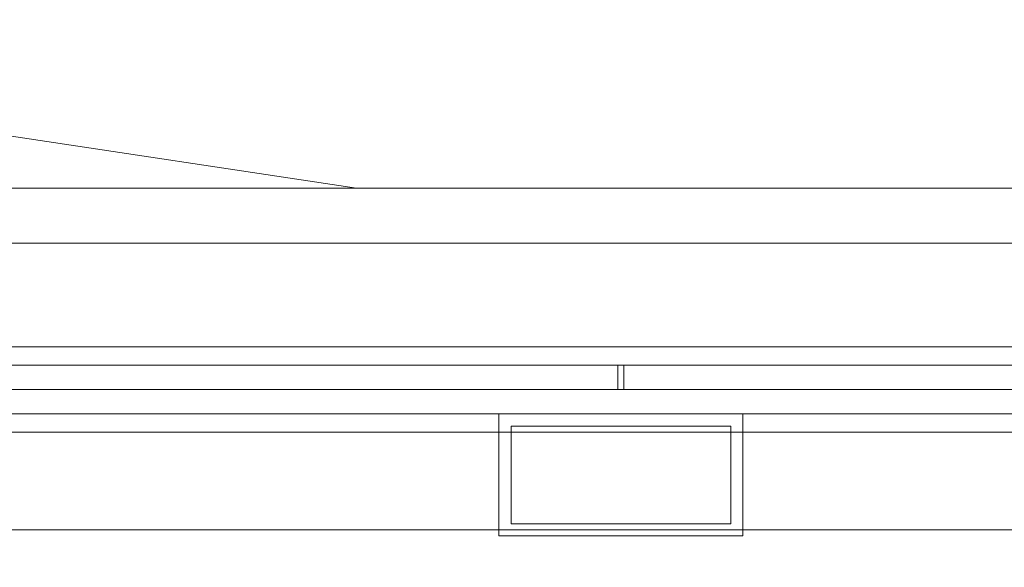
# Model space of a CAD drawing. Header units: millimetres. Extents: x -4738 to 65662, y -68080 to 6847.
# Tile 906 of 1056: x 25402 to 25563, y 1258 to 1348. Entities that reach past the tile are written whole.
import ezdxf

# ---------------------------------------------------------------- set-up
doc = ezdxf.new("R2010")
doc.units = ezdxf.units.MM
for name, color, linetype, lineweight in [('COTAS_P', 1, 'Continuous', 0), ('lateral_briquetadora', 7, 'Continuous', 0), ('lateral_C05', 7, 'Continuous', 0)]:
    doc.layers.add(name, color=color, linetype=linetype, lineweight=lineweight)
doc.dimstyles.new('R19_100', dxfattribs={"dimtxt": 250, "dimasz": 150, "dimexe": 150, "dimexo": 80, "dimgap": 100, "dimtad": 1, "dimtih": 1, "dimtoh": 1, "dimdsep": 46, "dimcen": 0.09, "dimadec": 0, "dimazin": 0, "dimtfac": 1, "dimtdec": 4, "dimtofl": 0, "dimtmove": 0, "dimatfit": 3, "dimfxl": 1, "dimtolj": 1, "dimtzin": 0, "dimarcsym": 0})

# ---------------------------------------------------------------- blocks, each defined once
blk = doc.blocks.new('DIM_R31_7')
at = {"layer": 'COTAS_P'}
for p, q in [((24250.07, 2141), (24400.07, 2186)), ((26750.07, 2141), (26600.07, 2186)), ((24250.07, 1241), (24250.07, 2141)), ((24250.07, 2141), (26750.07, 2141)), ((24250.07, 2141), (24400.07, 2096)), ((26750.07, 2141), (26600.07, 2096)), ((26750.07, 1241), (26750.07, 2141))]:
    blk.add_line(p, q, dxfattribs=at)
blk.add_text('2500 P', height=250, dxfattribs=at).set_placement((25500.07, 2241))

msp = doc.modelspace()

# ---------------------------------------------------------------- linework, layer by layer
at = {"layer": 'lateral_briquetadora'}
for p, q in [((24230.067, 1504), (25456.734, 1320)), ((23750.067, 1320), (25950.067, 1320)), ((23870.067, 1320), (25830.067, 1320)), ((23954.067, 1320), (25456.734, 1320)), ((25746.067, 1320), (24243.401, 1320)), ((25456.734, 1320), (25746.067, 1320)), ((23750.067, 1264), (25950.067, 1264)), ((24150.067, 1264), (25950.067, 1264))]:
    msp.add_line(p, q, dxfattribs=at)
at = {"layer": 'lateral_C05'}
for p, q in [((24310.067, 1311), (26690.067, 1311)), ((24250.067, 1294), (26750.067, 1294)), ((24310.067, 1294), (26690.067, 1294)), ((25466.821, 1294), (25466.831, 1294)), ((25466.831, 1294), (25466.848, 1294)), ((25466.848, 1294), (25466.872, 1294)), ((25466.872, 1294), (25466.903, 1294)), ((25466.903, 1294), (25466.94, 1294)), ((25466.94, 1294), (25466.983, 1294)), ((25466.983, 1294), (25467.033, 1294)), ((25467.033, 1294), (25467.09, 1294)), ((25467.09, 1294), (25467.152, 1294)), ((25467.152, 1294), (25467.221, 1294)), ((25467.221, 1294), (25467.295, 1294)), ((25467.295, 1294), (25467.375, 1294)), ((25467.375, 1294), (25467.461, 1294)), ((25467.461, 1294), (25467.552, 1294)), ((25467.552, 1294), (25467.647, 1294)), ((25467.647, 1294), (25467.748, 1294)), ((25467.748, 1294), (25467.853, 1294)), ((25467.853, 1294), (25467.962, 1294)), ((25467.962, 1294), (25468.075, 1294)), ((25468.075, 1294), (25468.192, 1294)), ((25468.192, 1294), (25468.313, 1294)), ((25468.313, 1294), (25468.436, 1294)), ((25468.436, 1294), (25468.563, 1294)), ((25468.563, 1294), (25468.692, 1294)), ((25468.692, 1294), (25468.823, 1294)), ((25468.823, 1294), (25468.956, 1294)), ((25468.956, 1294), (25469.09, 1294)), ((25469.09, 1294), (25469.226, 1294)), ((25469.226, 1294), (25469.362, 1294)), ((25469.362, 1294), (25469.499, 1294)), ((25469.499, 1294), (25469.636, 1294)), ((25469.636, 1294), (25469.773, 1294)), ((25469.773, 1294), (25469.909, 1294)), ((25469.909, 1294), (25470.045, 1294)), ((25470.045, 1294), (25470.179, 1294)), ((25470.179, 1294), (25470.312, 1294)), ((25470.312, 1294), (25470.443, 1294)), ((25470.443, 1294), (25470.572, 1294)), ((25470.572, 1294), (25470.699, 1294)), ((25470.699, 1294), (25470.822, 1294)), ((25470.822, 1294), (25470.942, 1294)), ((25470.942, 1294), (25471.059, 1294)), ((25471.059, 1294), (25471.173, 1294)), ((25471.173, 1294), (25471.282, 1294)), ((25471.282, 1294), (25471.387, 1294)), ((25471.387, 1294), (25471.488, 1294)), ((25471.488, 1294), (25471.583, 1294)), ((25471.583, 1294), (25471.674, 1294)), ((25471.674, 1294), (25471.76, 1294)), ((25471.76, 1294), (25471.84, 1294)), ((25471.84, 1294), (25471.914, 1294)), ((25471.914, 1294), (25471.983, 1294)), ((25471.983, 1294), (25472.045, 1294)), ((25472.045, 1294), (25472.102, 1294)), ((25472.102, 1294), (25472.152, 1294)), ((25472.152, 1294), (25472.195, 1294)), ((25472.195, 1294), (25472.232, 1294)), ((25472.232, 1294), (25472.263, 1294)), ((25472.263, 1294), (25472.287, 1294)), ((25472.287, 1294), (25472.304, 1294)), ((25472.304, 1294), (25472.314, 1294)), ((25527.821, 1294), (25527.831, 1294)), ((25527.831, 1294), (25527.848, 1294)), ((25527.848, 1294), (25527.872, 1294)), ((25527.872, 1294), (25527.903, 1294)), ((25527.903, 1294), (25527.94, 1294)), ((25527.94, 1294), (25527.983, 1294)), ((25527.983, 1294), (25528.033, 1294)), ((25528.033, 1294), (25528.09, 1294)), ((25528.09, 1294), (25528.152, 1294)), ((25528.152, 1294), (25528.221, 1294)), ((25528.221, 1294), (25528.295, 1294)), ((25528.295, 1294), (25528.375, 1294)), ((25528.375, 1294), (25528.461, 1294)), ((25528.461, 1294), (25528.552, 1294)), ((25528.552, 1294), (25528.647, 1294)), ((25528.647, 1294), (25528.748, 1294)), ((25528.748, 1294), (25528.853, 1294)), ((25528.853, 1294), (25528.962, 1294)), ((25528.962, 1294), (25529.075, 1294)), ((25529.075, 1294), (25529.192, 1294)), ((25529.192, 1294), (25529.313, 1294)), ((25529.313, 1294), (25529.436, 1294)), ((25529.436, 1294), (25529.563, 1294)), ((25529.563, 1294), (25529.692, 1294)), ((25529.692, 1294), (25529.823, 1294)), ((25529.823, 1294), (25529.956, 1294)), ((25529.956, 1294), (25530.09, 1294)), ((25530.09, 1294), (25530.226, 1294)), ((25530.226, 1294), (25530.362, 1294)), ((25530.362, 1294), (25530.499, 1294)), ((25530.499, 1294), (25530.636, 1294)), ((25530.636, 1294), (25530.773, 1294)), ((25530.773, 1294), (25530.909, 1294)), ((25530.909, 1294), (25531.045, 1294)), ((25531.045, 1294), (25531.179, 1294)), ((25531.179, 1294), (25531.312, 1294)), ((25531.312, 1294), (25531.443, 1294)), ((25531.443, 1294), (25531.572, 1294)), ((25531.572, 1294), (25531.699, 1294)), ((25531.699, 1294), (25531.822, 1294)), ((25531.822, 1294), (25531.942, 1294)), ((25531.942, 1294), (25532.059, 1294)), ((25532.059, 1294), (25532.173, 1294)), ((25532.173, 1294), (25532.282, 1294)), ((25532.282, 1294), (25532.387, 1294)), ((25532.387, 1294), (25532.488, 1294)), ((25532.488, 1294), (25532.583, 1294)), ((25532.583, 1294), (25532.674, 1294)), ((25532.674, 1294), (25532.76, 1294)), ((25532.76, 1294), (25532.84, 1294)), ((25532.84, 1294), (25532.914, 1294)), ((25532.914, 1294), (25532.983, 1294)), ((25532.983, 1294), (25533.045, 1294)), ((25533.045, 1294), (25533.102, 1294)), ((25533.102, 1294), (25533.152, 1294)), ((25533.152, 1294), (25533.195, 1294)), ((25533.195, 1294), (25533.232, 1294)), ((25533.232, 1294), (25533.263, 1294)), ((25533.263, 1294), (25533.287, 1294)), ((25533.287, 1294), (25533.304, 1294)), ((25533.304, 1294), (25533.314, 1294)), ((24250.067, 1291), (26750.067, 1291)), ((24310.067, 1291), (26690.067, 1291)), ((24900.317, 1291), (25499.567, 1291)), ((25462.576, 1291), (25462.591, 1291)), ((25462.591, 1291), (25462.613, 1291)), ((25462.613, 1291), (25462.643, 1291)), ((25462.643, 1291), (25462.68, 1291)), ((25462.68, 1291), (25462.724, 1291)), ((25462.724, 1291), (25462.775, 1291)), ((25462.775, 1291), (25462.833, 1291)), ((25462.833, 1291), (25462.898, 1291)), ((25462.898, 1291), (25462.969, 1291)), ((25462.969, 1291), (25463.047, 1291)), ((25463.047, 1291), (25463.132, 1291)), ((25463.132, 1291), (25463.222, 1291)), ((25463.222, 1291), (25463.318, 1291)), ((25463.318, 1291), (25463.42, 1291)), ((25463.42, 1291), (25463.527, 1291)), ((25463.527, 1291), (25463.639, 1291)), ((25463.639, 1291), (25463.756, 1291)), ((25463.756, 1291), (25463.878, 1291)), ((25463.878, 1291), (25464.003, 1291)), ((25464.003, 1291), (25464.133, 1291)), ((25464.133, 1291), (25464.266, 1291)), ((25464.266, 1291), (25464.402, 1291)), ((25464.402, 1291), (25464.541, 1291)), ((25464.448, 1291), (25464.461, 1291)), ((25464.471, 1291), (25464.454, 1291)), ((25464.461, 1291), (25464.481, 1291)), ((25464.495, 1291), (25464.471, 1291)), ((25464.481, 1291), (25464.509, 1291)), ((25464.527, 1291), (25464.495, 1291)), ((25464.509, 1291), (25464.544, 1291)), ((25464.566, 1291), (25464.527, 1291)), ((25464.541, 1291), (25464.683, 1291)), ((25464.544, 1291), (25464.586, 1291)), ((25464.612, 1291), (25464.566, 1291)), ((25464.586, 1291), (25464.635, 1291)), ((25464.665, 1291), (25464.612, 1291)), ((25464.635, 1291), (25464.692, 1291)), ((25464.725, 1291), (25464.665, 1291)), ((25464.683, 1291), (25464.827, 1291)), ((25464.692, 1291), (25464.755, 1291)), ((25464.792, 1291), (25464.725, 1291)), ((25464.755, 1291), (25464.825, 1291)), ((25464.865, 1291), (25464.792, 1291)), ((25464.901, 1291), (25464.825, 1291)), ((25464.827, 1291), (25464.973, 1291)), ((25464.945, 1291), (25464.865, 1291)), ((25469.151, 1291), (25464.901, 1291)), ((25465.03, 1291), (25464.945, 1291)), ((25464.973, 1291), (25465.12, 1291)), ((25465.122, 1291), (25465.03, 1291)), ((25465.12, 1291), (25465.269, 1291)), ((25465.22, 1291), (25465.122, 1291)), ((25465.323, 1291), (25465.22, 1291)), ((25465.269, 1291), (25465.418, 1291)), ((25465.432, 1291), (25465.323, 1291)), ((25465.567, 1291), (25465.418, 1291)), ((25465.545, 1291), (25465.432, 1291)), ((25465.663, 1291), (25465.545, 1291)), ((25473.567, 1291), (25465.567, 1291)), ((25465.786, 1291), (25465.663, 1291)), ((25465.913, 1291), (25465.786, 1291)), ((25466.043, 1291), (25465.913, 1291)), ((25466.177, 1291), (25466.043, 1291)), ((25466.314, 1291), (25466.177, 1291)), ((25466.454, 1291), (25466.314, 1291)), ((25466.597, 1291), (25466.454, 1291)), ((25466.741, 1291), (25466.597, 1291)), ((25466.888, 1291), (25466.741, 1291)), ((25466.821, 1291), (25466.831, 1291)), ((25466.831, 1291), (25466.848, 1291)), ((25466.848, 1291), (25466.872, 1291)), ((25466.872, 1291), (25466.903, 1291)), ((25467.035, 1291), (25466.888, 1291)), ((25466.903, 1291), (25466.94, 1291)), ((25466.94, 1291), (25466.983, 1291)), ((25466.983, 1291), (25467.033, 1291)), ((25467.033, 1291), (25467.09, 1291)), ((25467.184, 1291), (25467.035, 1291)), ((25467.09, 1291), (25467.152, 1291)), ((25467.152, 1291), (25467.221, 1291)), ((25467.333, 1291), (25467.184, 1291)), ((25467.221, 1291), (25467.295, 1291)), ((25467.295, 1291), (25467.375, 1291)), ((25467.483, 1291), (25467.333, 1291)), ((25467.375, 1291), (25467.461, 1291)), ((25467.461, 1291), (25467.552, 1291)), ((25467.632, 1291), (25467.483, 1291)), ((25467.552, 1291), (25467.647, 1291)), ((25467.781, 1291), (25467.632, 1291)), ((25467.647, 1291), (25467.748, 1291)), ((25467.748, 1291), (25467.853, 1291)), ((25467.929, 1291), (25467.781, 1291)), ((25467.853, 1291), (25467.962, 1291)), ((25468.076, 1291), (25467.929, 1291)), ((25467.962, 1291), (25468.075, 1291)), ((25468.075, 1291), (25468.192, 1291)), ((25468.222, 1291), (25468.076, 1291)), ((25468.192, 1291), (25468.313, 1291)), ((25468.365, 1291), (25468.222, 1291)), ((25468.313, 1291), (25468.436, 1291)), ((25468.506, 1291), (25468.365, 1291)), ((25468.436, 1291), (25468.563, 1291)), ((25468.645, 1291), (25468.506, 1291)), ((25468.563, 1291), (25468.692, 1291)), ((25468.78, 1291), (25468.645, 1291)), ((25468.692, 1291), (25468.823, 1291)), ((25468.912, 1291), (25468.78, 1291)), ((25468.823, 1291), (25468.956, 1291)), ((25469.041, 1291), (25468.912, 1291)), ((25468.956, 1291), (25469.09, 1291)), ((25469.166, 1291), (25469.041, 1291)), ((25469.09, 1291), (25469.226, 1291)), ((25469.151, 1291), (25469.233, 1291)), ((25469.286, 1291), (25469.166, 1291)), ((25469.226, 1291), (25469.362, 1291)), ((25469.233, 1291), (25469.321, 1291)), ((25469.402, 1291), (25469.286, 1291)), ((25469.321, 1291), (25469.415, 1291)), ((25469.362, 1291), (25469.499, 1291)), ((25469.512, 1291), (25469.402, 1291)), ((25469.415, 1291), (25469.515, 1291)), ((25469.499, 1291), (25469.636, 1291)), ((25469.618, 1291), (25469.512, 1291)), ((25469.515, 1291), (25469.62, 1291)), ((25469.718, 1291), (25469.618, 1291)), ((25469.62, 1291), (25469.73, 1291)), ((25469.636, 1291), (25469.773, 1291)), ((25469.813, 1291), (25469.718, 1291)), ((25469.73, 1291), (25469.845, 1291)), ((25469.773, 1291), (25469.909, 1291)), ((25469.902, 1291), (25469.813, 1291)), ((25469.845, 1291), (25469.965, 1291)), ((25469.984, 1291), (25469.902, 1291)), ((25469.909, 1291), (25470.045, 1291)), ((25469.965, 1291), (25470.089, 1291)), ((25469.984, 1291), (25474.234, 1291)), ((25470.045, 1291), (25470.179, 1291)), ((25470.089, 1291), (25470.217, 1291)), ((25470.179, 1291), (25470.312, 1291)), ((25470.217, 1291), (25470.348, 1291)), ((25470.312, 1291), (25470.443, 1291)), ((25470.348, 1291), (25470.483, 1291)), ((25470.443, 1291), (25470.572, 1291)), ((25470.483, 1291), (25470.621, 1291)), ((25470.572, 1291), (25470.699, 1291)), ((25470.621, 1291), (25470.761, 1291)), ((25470.699, 1291), (25470.822, 1291)), ((25470.761, 1291), (25470.904, 1291)), ((25470.822, 1291), (25470.942, 1291)), ((25470.904, 1291), (25471.048, 1291)), ((25470.942, 1291), (25471.059, 1291)), ((25471.048, 1291), (25471.194, 1291)), ((25471.059, 1291), (25471.173, 1291)), ((25471.173, 1291), (25471.282, 1291)), ((25471.194, 1291), (25471.342, 1291)), ((25471.282, 1291), (25471.387, 1291)), ((25471.342, 1291), (25471.49, 1291)), ((25471.387, 1291), (25471.488, 1291)), ((25471.488, 1291), (25471.583, 1291)), ((25471.49, 1291), (25471.639, 1291)), ((25471.583, 1291), (25471.674, 1291)), ((25471.639, 1291), (25471.788, 1291)), ((25471.674, 1291), (25471.76, 1291)), ((25471.76, 1291), (25471.84, 1291)), ((25471.788, 1291), (25471.937, 1291)), ((25471.84, 1291), (25471.914, 1291)), ((25471.914, 1291), (25471.983, 1291)), ((25471.937, 1291), (25472.085, 1291)), ((25471.983, 1291), (25472.045, 1291)), ((25472.045, 1291), (25472.102, 1291)), ((25472.085, 1291), (25472.232, 1291)), ((25472.102, 1291), (25472.152, 1291)), ((25472.152, 1291), (25472.195, 1291)), ((25472.195, 1291), (25472.232, 1291)), ((25472.232, 1291), (25472.378, 1291)), ((25472.232, 1291), (25472.263, 1291)), ((25472.263, 1291), (25472.287, 1291)), ((25472.287, 1291), (25472.304, 1291)), ((25472.304, 1291), (25472.314, 1291)), ((25472.378, 1291), (25472.522, 1291)), ((25472.522, 1291), (25472.664, 1291)), ((25472.664, 1291), (25472.803, 1291)), ((25472.803, 1291), (25472.94, 1291)), ((25472.94, 1291), (25473.074, 1291)), ((25473.074, 1291), (25473.205, 1291)), ((25473.205, 1291), (25473.331, 1291)), ((25473.331, 1291), (25473.454, 1291)), ((25473.454, 1291), (25473.572, 1291)), ((25473.567, 1291), (25473.715, 1291)), ((25473.572, 1291), (25473.686, 1291)), ((25473.686, 1291), (25473.795, 1291)), ((25473.715, 1291), (25473.862, 1291)), ((25473.795, 1291), (25473.898, 1291)), ((25473.862, 1291), (25474.008, 1291)), ((25473.898, 1291), (25473.997, 1291)), ((25473.997, 1291), (25474.089, 1291)), ((25474.008, 1291), (25474.153, 1291)), ((25474.089, 1291), (25474.176, 1291)), ((25474.153, 1291), (25474.296, 1291)), ((25474.176, 1291), (25474.256, 1291)), ((25474.234, 1291), (25474.306, 1291)), ((25474.256, 1291), (25474.33, 1291)), ((25474.296, 1291), (25474.438, 1291)), ((25474.372, 1291), (25474.306, 1291)), ((25474.33, 1291), (25474.398, 1291)), ((25474.432, 1291), (25474.372, 1291)), ((25474.398, 1291), (25474.459, 1291)), ((25474.486, 1291), (25474.432, 1291)), ((25474.438, 1291), (25474.578, 1291)), ((25474.459, 1291), (25474.513, 1291)), ((25474.534, 1291), (25474.486, 1291)), ((25474.513, 1291), (25474.56, 1291)), ((25474.576, 1291), (25474.534, 1291)), ((25474.56, 1291), (25474.6, 1291)), ((25474.611, 1291), (25474.576, 1291)), ((25474.578, 1291), (25474.716, 1291)), ((25474.6, 1291), (25474.633, 1291)), ((25474.64, 1291), (25474.611, 1291)), ((25474.633, 1291), (25474.659, 1291)), ((25474.663, 1291), (25474.64, 1291)), ((25474.679, 1291), (25474.663, 1291)), ((25474.678, 1291), (25474.689, 1291)), ((25474.716, 1291), (25474.85, 1291)), ((25474.85, 1291), (25474.982, 1291)), ((25474.982, 1291), (25475.11, 1291)), ((25475.11, 1291), (25475.234, 1291)), ((25475.234, 1291), (25475.355, 1291)), ((25475.355, 1291), (25475.471, 1291)), ((25475.582, 1291), (25475.471, 1291)), ((25475.689, 1291), (25475.582, 1291)), ((25475.79, 1291), (25475.689, 1291)), ((25475.887, 1291), (25475.79, 1291)), ((25475.977, 1291), (25475.887, 1291)), ((25476.062, 1291), (25475.977, 1291)), ((25476.141, 1291), (25476.062, 1291)), ((25476.213, 1291), (25476.141, 1291)), ((25476.279, 1291), (25476.213, 1291)), ((25476.339, 1291), (25476.279, 1291)), ((25476.392, 1291), (25476.339, 1291)), ((25476.438, 1291), (25476.392, 1291)), ((25476.478, 1291), (25476.438, 1291)), ((25476.51, 1291), (25476.478, 1291)), ((25476.535, 1291), (25476.51, 1291)), ((25476.553, 1291), (25476.535, 1291)), ((25476.564, 1291), (25476.553, 1291)), ((25499.567, 1287), (25499.567, 1291)), ((25500.567, 1287), (25500.567, 1291)), ((25500.567, 1291), (26099.817, 1291)), ((25523.576, 1291), (25523.591, 1291)), ((25523.591, 1291), (25523.613, 1291)), ((25523.613, 1291), (25523.643, 1291)), ((25523.643, 1291), (25523.68, 1291)), ((25523.68, 1291), (25523.724, 1291)), ((25523.724, 1291), (25523.775, 1291)), ((25523.775, 1291), (25523.833, 1291)), ((25523.833, 1291), (25523.898, 1291)), ((25523.898, 1291), (25523.969, 1291)), ((25523.969, 1291), (25524.047, 1291)), ((25524.047, 1291), (25524.132, 1291)), ((25524.132, 1291), (25524.222, 1291)), ((25524.222, 1291), (25524.318, 1291)), ((25524.318, 1291), (25524.42, 1291)), ((25524.42, 1291), (25524.527, 1291)), ((25524.527, 1291), (25524.639, 1291)), ((25524.639, 1291), (25524.756, 1291)), ((25524.756, 1291), (25524.878, 1291)), ((25524.878, 1291), (25525.003, 1291)), ((25525.003, 1291), (25525.133, 1291)), ((25525.133, 1291), (25525.266, 1291)), ((25525.266, 1291), (25525.402, 1291)), ((25525.402, 1291), (25525.541, 1291)), ((25525.461, 1291), (25525.448, 1291)), ((25525.454, 1291), (25525.471, 1291)), ((25525.481, 1291), (25525.461, 1291)), ((25525.471, 1291), (25525.495, 1291)), ((25525.509, 1291), (25525.481, 1291)), ((25525.495, 1291), (25525.527, 1291)), ((25525.544, 1291), (25525.509, 1291)), ((25525.527, 1291), (25525.566, 1291)), ((25525.541, 1291), (25525.683, 1291)), ((25525.586, 1291), (25525.544, 1291)), ((25525.566, 1291), (25525.612, 1291)), ((25525.635, 1291), (25525.586, 1291)), ((25525.612, 1291), (25525.665, 1291)), ((25525.692, 1291), (25525.635, 1291)), ((25525.665, 1291), (25525.725, 1291)), ((25525.683, 1291), (25525.827, 1291)), ((25525.755, 1291), (25525.692, 1291)), ((25525.725, 1291), (25525.792, 1291)), ((25525.825, 1291), (25525.755, 1291)), ((25525.792, 1291), (25525.865, 1291)), ((25525.901, 1291), (25525.825, 1291)), ((25525.827, 1291), (25525.973, 1291)), ((25525.865, 1291), (25525.945, 1291)), ((25525.901, 1291), (25530.151, 1291)), ((25525.945, 1291), (25526.03, 1291)), ((25525.973, 1291), (25526.12, 1291)), ((25526.03, 1291), (25526.122, 1291)), ((25526.12, 1291), (25526.269, 1291)), ((25526.122, 1291), (25526.22, 1291)), ((25526.22, 1291), (25526.323, 1291)), ((25526.269, 1291), (25526.418, 1291)), ((25526.323, 1291), (25526.432, 1291)), ((25526.418, 1291), (25526.567, 1291)), ((25526.432, 1291), (25526.545, 1291)), ((25526.545, 1291), (25526.663, 1291)), ((25526.567, 1291), (25534.567, 1291)), ((25526.663, 1291), (25526.786, 1291)), ((25526.786, 1291), (25526.913, 1291)), ((25526.913, 1291), (25527.043, 1291)), ((25527.043, 1291), (25527.177, 1291)), ((25527.177, 1291), (25527.314, 1291)), ((25527.314, 1291), (25527.454, 1291)), ((25527.454, 1291), (25527.597, 1291)), ((25527.597, 1291), (25527.741, 1291)), ((25527.741, 1291), (25527.888, 1291)), ((25527.821, 1291), (25527.831, 1291)), ((25527.831, 1291), (25527.848, 1291)), ((25527.848, 1291), (25527.872, 1291)), ((25527.872, 1291), (25527.903, 1291)), ((25527.888, 1291), (25528.035, 1291)), ((25527.903, 1291), (25527.94, 1291)), ((25527.94, 1291), (25527.983, 1291)), ((25527.983, 1291), (25528.033, 1291)), ((25528.033, 1291), (25528.09, 1291)), ((25528.035, 1291), (25528.184, 1291)), ((25528.09, 1291), (25528.152, 1291)), ((25528.152, 1291), (25528.221, 1291)), ((25528.184, 1291), (25528.333, 1291)), ((25528.221, 1291), (25528.295, 1291)), ((25528.295, 1291), (25528.375, 1291)), ((25528.333, 1291), (25528.483, 1291)), ((25528.375, 1291), (25528.461, 1291)), ((25528.461, 1291), (25528.552, 1291)), ((25528.483, 1291), (25528.632, 1291)), ((25528.552, 1291), (25528.647, 1291)), ((25528.632, 1291), (25528.781, 1291)), ((25528.647, 1291), (25528.748, 1291)), ((25528.748, 1291), (25528.853, 1291)), ((25528.781, 1291), (25528.929, 1291)), ((25528.853, 1291), (25528.962, 1291)), ((25528.929, 1291), (25529.076, 1291)), ((25528.962, 1291), (25529.075, 1291)), ((25529.075, 1291), (25529.192, 1291)), ((25529.076, 1291), (25529.222, 1291)), ((25529.192, 1291), (25529.313, 1291)), ((25529.222, 1291), (25529.365, 1291)), ((25529.313, 1291), (25529.436, 1291)), ((25529.365, 1291), (25529.506, 1291)), ((25529.436, 1291), (25529.563, 1291)), ((25529.506, 1291), (25529.645, 1291)), ((25529.563, 1291), (25529.692, 1291)), ((25529.645, 1291), (25529.78, 1291)), ((25529.692, 1291), (25529.823, 1291)), ((25529.78, 1291), (25529.912, 1291)), ((25529.823, 1291), (25529.956, 1291)), ((25529.912, 1291), (25530.041, 1291)), ((25529.956, 1291), (25530.09, 1291)), ((25530.041, 1291), (25530.166, 1291)), ((25530.09, 1291), (25530.226, 1291)), ((25530.151, 1291), (25530.233, 1291)), ((25530.166, 1291), (25530.286, 1291)), ((25530.226, 1291), (25530.362, 1291)), ((25530.321, 1291), (25530.233, 1291)), ((25530.286, 1291), (25530.402, 1291)), ((25530.415, 1291), (25530.321, 1291)), ((25530.362, 1291), (25530.499, 1291)), ((25530.402, 1291), (25530.512, 1291)), ((25530.515, 1291), (25530.415, 1291)), ((25530.499, 1291), (25530.636, 1291)), ((25530.512, 1291), (25530.618, 1291)), ((25530.62, 1291), (25530.515, 1291)), ((25530.618, 1291), (25530.718, 1291)), ((25530.73, 1291), (25530.62, 1291)), ((25530.636, 1291), (25530.773, 1291)), ((25530.718, 1291), (25530.813, 1291)), ((25530.845, 1291), (25530.73, 1291)), ((25530.773, 1291), (25530.909, 1291)), ((25530.813, 1291), (25530.902, 1291)), ((25530.965, 1291), (25530.845, 1291)), ((25530.902, 1291), (25530.984, 1291)), ((25530.909, 1291), (25531.045, 1291)), ((25531.089, 1291), (25530.965, 1291)), ((25530.984, 1291), (25535.234, 1291)), ((25531.045, 1291), (25531.179, 1291)), ((25531.217, 1291), (25531.089, 1291)), ((25531.179, 1291), (25531.312, 1291)), ((25531.348, 1291), (25531.217, 1291)), ((25531.312, 1291), (25531.443, 1291)), ((25531.483, 1291), (25531.348, 1291)), ((25531.443, 1291), (25531.572, 1291)), ((25531.621, 1291), (25531.483, 1291)), ((25531.572, 1291), (25531.699, 1291)), ((25531.761, 1291), (25531.621, 1291)), ((25531.699, 1291), (25531.822, 1291)), ((25531.904, 1291), (25531.761, 1291)), ((25531.822, 1291), (25531.942, 1291)), ((25532.048, 1291), (25531.904, 1291)), ((25531.942, 1291), (25532.059, 1291)), ((25532.194, 1291), (25532.048, 1291)), ((25532.059, 1291), (25532.173, 1291)), ((25532.173, 1291), (25532.282, 1291)), ((25532.342, 1291), (25532.194, 1291)), ((25532.282, 1291), (25532.387, 1291)), ((25532.49, 1291), (25532.342, 1291)), ((25532.387, 1291), (25532.488, 1291)), ((25532.488, 1291), (25532.583, 1291)), ((25532.639, 1291), (25532.49, 1291)), ((25532.583, 1291), (25532.674, 1291)), ((25532.788, 1291), (25532.639, 1291)), ((25532.674, 1291), (25532.76, 1291)), ((25532.76, 1291), (25532.84, 1291)), ((25532.937, 1291), (25532.788, 1291)), ((25532.84, 1291), (25532.914, 1291)), ((25532.914, 1291), (25532.983, 1291)), ((25533.085, 1291), (25532.937, 1291)), ((25532.983, 1291), (25533.045, 1291)), ((25533.045, 1291), (25533.102, 1291)), ((25533.232, 1291), (25533.085, 1291)), ((25533.102, 1291), (25533.152, 1291)), ((25533.152, 1291), (25533.195, 1291)), ((25533.195, 1291), (25533.232, 1291)), ((25533.378, 1291), (25533.232, 1291)), ((25533.232, 1291), (25533.263, 1291)), ((25533.263, 1291), (25533.287, 1291)), ((25533.287, 1291), (25533.304, 1291)), ((25533.304, 1291), (25533.314, 1291)), ((25533.522, 1291), (25533.378, 1291)), ((25533.664, 1291), (25533.522, 1291)), ((25533.803, 1291), (25533.664, 1291)), ((25533.94, 1291), (25533.803, 1291)), ((25534.074, 1291), (25533.94, 1291)), ((25534.205, 1291), (25534.074, 1291)), ((25534.331, 1291), (25534.205, 1291)), ((25534.454, 1291), (25534.331, 1291)), ((25534.572, 1291), (25534.454, 1291)), ((25534.567, 1291), (25534.715, 1291)), ((25534.686, 1291), (25534.572, 1291)), ((25534.795, 1291), (25534.686, 1291)), ((25534.715, 1291), (25534.862, 1291)), ((25534.898, 1291), (25534.795, 1291)), ((25534.862, 1291), (25535.008, 1291)), ((25534.997, 1291), (25534.898, 1291)), ((25535.089, 1291), (25534.997, 1291)), ((25535.008, 1291), (25535.153, 1291)), ((25535.176, 1291), (25535.089, 1291)), ((25535.153, 1291), (25535.296, 1291)), ((25535.256, 1291), (25535.176, 1291)), ((25535.234, 1291), (25535.306, 1291)), ((25535.33, 1291), (25535.256, 1291)), ((25535.296, 1291), (25535.438, 1291)), ((25535.306, 1291), (25535.372, 1291)), ((25535.398, 1291), (25535.33, 1291)), ((25535.372, 1291), (25535.432, 1291)), ((25535.459, 1291), (25535.398, 1291)), ((25535.432, 1291), (25535.486, 1291)), ((25535.438, 1291), (25535.578, 1291)), ((25535.513, 1291), (25535.459, 1291)), ((25535.486, 1291), (25535.534, 1291)), ((25535.56, 1291), (25535.513, 1291)), ((25535.534, 1291), (25535.576, 1291)), ((25535.6, 1291), (25535.56, 1291)), ((25535.576, 1291), (25535.611, 1291)), ((25535.578, 1291), (25535.716, 1291)), ((25535.633, 1291), (25535.6, 1291)), ((25535.611, 1291), (25535.64, 1291)), ((25535.659, 1291), (25535.633, 1291)), ((25535.64, 1291), (25535.663, 1291)), ((25535.663, 1291), (25535.679, 1291)), ((25535.689, 1291), (25535.678, 1291)), ((25535.716, 1291), (25535.85, 1291)), ((25535.85, 1291), (25535.982, 1291)), ((25535.982, 1291), (25536.11, 1291)), ((25536.11, 1291), (25536.234, 1291)), ((25536.234, 1291), (25536.355, 1291)), ((25536.355, 1291), (25536.471, 1291)), ((25536.471, 1291), (25536.582, 1291)), ((25536.582, 1291), (25536.689, 1291)), ((25536.689, 1291), (25536.79, 1291)), ((25536.79, 1291), (25536.887, 1291)), ((25536.887, 1291), (25536.977, 1291)), ((25536.977, 1291), (25537.062, 1291)), ((25537.062, 1291), (25537.141, 1291)), ((25537.141, 1291), (25537.213, 1291)), ((25537.213, 1291), (25537.279, 1291)), ((25537.279, 1291), (25537.339, 1291)), ((25537.339, 1291), (25537.392, 1291)), ((25537.392, 1291), (25537.438, 1291)), ((25537.438, 1291), (25537.478, 1291)), ((25537.478, 1291), (25537.51, 1291)), ((25537.51, 1291), (25537.535, 1291)), ((25537.535, 1291), (25537.553, 1291)), ((25537.553, 1291), (25537.564, 1291)), ((24300.067, 1287), (26700.067, 1287)), ((24900.317, 1287), (25499.567, 1287)), ((25462.576, 1287), (25462.591, 1287)), ((25462.591, 1287), (25462.613, 1287)), ((25462.613, 1287), (25462.643, 1287)), ((25462.643, 1287), (25462.68, 1287)), ((25462.68, 1287), (25462.724, 1287)), ((25462.724, 1287), (25462.775, 1287)), ((25462.775, 1287), (25462.833, 1287)), ((25462.833, 1287), (25462.898, 1287)), ((25462.898, 1287), (25462.969, 1287)), ((25462.969, 1287), (25463.047, 1287)), ((25463.047, 1287), (25463.132, 1287)), ((25463.132, 1287), (25463.222, 1287)), ((25463.222, 1287), (25463.318, 1287)), ((25463.318, 1287), (25463.42, 1287)), ((25463.42, 1287), (25463.527, 1287)), ((25463.527, 1287), (25463.639, 1287)), ((25463.639, 1287), (25463.756, 1287)), ((25463.756, 1287), (25463.878, 1287)), ((25463.878, 1287), (25464.003, 1287)), ((25464.003, 1287), (25464.133, 1287)), ((25464.133, 1287), (25464.266, 1287)), ((25464.266, 1287), (25464.402, 1287)), ((25464.402, 1287), (25464.541, 1287)), ((25464.448, 1287), (25464.461, 1287)), ((25464.471, 1287), (25464.454, 1287)), ((25464.461, 1287), (25464.481, 1287)), ((25464.495, 1287), (25464.471, 1287)), ((25464.481, 1287), (25464.509, 1287)), ((25464.527, 1287), (25464.495, 1287)), ((25464.509, 1287), (25464.544, 1287)), ((25464.566, 1287), (25464.527, 1287)), ((25464.541, 1287), (25464.683, 1287)), ((25464.544, 1287), (25464.586, 1287)), ((25464.612, 1287), (25464.566, 1287)), ((25464.586, 1287), (25464.635, 1287)), ((25464.665, 1287), (25464.612, 1287)), ((25464.635, 1287), (25464.692, 1287)), ((25464.725, 1287), (25464.665, 1287)), ((25464.683, 1287), (25464.827, 1287)), ((25464.692, 1287), (25464.755, 1287)), ((25464.792, 1287), (25464.725, 1287)), ((25464.755, 1287), (25464.825, 1287)), ((25464.865, 1287), (25464.792, 1287)), ((25464.901, 1287), (25464.825, 1287)), ((25464.827, 1287), (25464.973, 1287)), ((25464.945, 1287), (25464.865, 1287)), ((25469.151, 1287), (25464.901, 1287)), ((25465.03, 1287), (25464.945, 1287)), ((25464.973, 1287), (25465.12, 1287)), ((25465.122, 1287), (25465.03, 1287)), ((25465.12, 1287), (25465.269, 1287)), ((25465.22, 1287), (25465.122, 1287)), ((25465.323, 1287), (25465.22, 1287)), ((25465.269, 1287), (25465.418, 1287)), ((25465.432, 1287), (25465.323, 1287)), ((25465.567, 1287), (25465.418, 1287)), ((25465.545, 1287), (25465.432, 1287)), ((25465.663, 1287), (25465.545, 1287)), ((25473.567, 1287), (25465.567, 1287)), ((25465.786, 1287), (25465.663, 1287)), ((25465.913, 1287), (25465.786, 1287)), ((25466.043, 1287), (25465.913, 1287)), ((25466.177, 1287), (25466.043, 1287)), ((25466.314, 1287), (25466.177, 1287)), ((25466.454, 1287), (25466.314, 1287)), ((25466.597, 1287), (25466.454, 1287)), ((25466.741, 1287), (25466.597, 1287)), ((25466.888, 1287), (25466.741, 1287)), ((25466.821, 1287), (25466.831, 1287)), ((25466.831, 1287), (25466.848, 1287)), ((25466.848, 1287), (25466.872, 1287)), ((25466.872, 1287), (25466.903, 1287)), ((25467.035, 1287), (25466.888, 1287)), ((25466.903, 1287), (25466.94, 1287)), ((25466.94, 1287), (25466.983, 1287)), ((25466.983, 1287), (25467.033, 1287)), ((25467.033, 1287), (25467.09, 1287)), ((25467.184, 1287), (25467.035, 1287)), ((25467.09, 1287), (25467.152, 1287)), ((25467.152, 1287), (25467.221, 1287)), ((25467.333, 1287), (25467.184, 1287)), ((25467.221, 1287), (25467.295, 1287)), ((25467.295, 1287), (25467.375, 1287)), ((25467.483, 1287), (25467.333, 1287)), ((25467.375, 1287), (25467.461, 1287)), ((25467.461, 1287), (25467.552, 1287)), ((25467.632, 1287), (25467.483, 1287)), ((25467.552, 1287), (25467.647, 1287)), ((25467.781, 1287), (25467.632, 1287)), ((25467.647, 1287), (25467.748, 1287)), ((25467.748, 1287), (25467.853, 1287)), ((25467.929, 1287), (25467.781, 1287)), ((25467.853, 1287), (25467.962, 1287)), ((25468.076, 1287), (25467.929, 1287)), ((25467.962, 1287), (25468.075, 1287)), ((25468.075, 1287), (25468.192, 1287)), ((25468.222, 1287), (25468.076, 1287)), ((25468.192, 1287), (25468.313, 1287)), ((25468.365, 1287), (25468.222, 1287)), ((25468.313, 1287), (25468.436, 1287)), ((25468.506, 1287), (25468.365, 1287)), ((25468.436, 1287), (25468.563, 1287)), ((25468.645, 1287), (25468.506, 1287)), ((25468.563, 1287), (25468.692, 1287)), ((25468.78, 1287), (25468.645, 1287)), ((25468.692, 1287), (25468.823, 1287)), ((25468.912, 1287), (25468.78, 1287)), ((25468.823, 1287), (25468.956, 1287)), ((25469.041, 1287), (25468.912, 1287)), ((25468.956, 1287), (25469.09, 1287)), ((25469.166, 1287), (25469.041, 1287)), ((25469.09, 1287), (25469.226, 1287)), ((25469.151, 1287), (25469.233, 1287)), ((25469.286, 1287), (25469.166, 1287)), ((25469.226, 1287), (25469.362, 1287)), ((25469.233, 1287), (25469.321, 1287)), ((25469.402, 1287), (25469.286, 1287)), ((25469.321, 1287), (25469.415, 1287)), ((25469.362, 1287), (25469.499, 1287)), ((25469.512, 1287), (25469.402, 1287)), ((25469.415, 1287), (25469.515, 1287)), ((25469.636, 1287), (25469.499, 1287)), ((25469.618, 1287), (25469.512, 1287)), ((25469.515, 1287), (25469.62, 1287)), ((25469.718, 1287), (25469.618, 1287)), ((25469.62, 1287), (25469.73, 1287)), ((25469.636, 1287), (25469.773, 1287)), ((25469.813, 1287), (25469.718, 1287)), ((25469.73, 1287), (25469.845, 1287)), ((25469.773, 1287), (25469.909, 1287)), ((25469.902, 1287), (25469.813, 1287)), ((25469.845, 1287), (25469.965, 1287)), ((25469.984, 1287), (25469.902, 1287)), ((25469.909, 1287), (25470.045, 1287)), ((25469.965, 1287), (25470.089, 1287)), ((25469.984, 1287), (25474.234, 1287)), ((25470.045, 1287), (25470.179, 1287)), ((25470.089, 1287), (25470.217, 1287)), ((25470.179, 1287), (25470.312, 1287)), ((25470.217, 1287), (25470.348, 1287)), ((25470.312, 1287), (25470.443, 1287)), ((25470.348, 1287), (25470.483, 1287)), ((25470.443, 1287), (25470.572, 1287)), ((25470.483, 1287), (25470.621, 1287)), ((25470.572, 1287), (25470.699, 1287)), ((25470.621, 1287), (25470.761, 1287)), ((25470.699, 1287), (25470.822, 1287)), ((25470.761, 1287), (25470.904, 1287)), ((25470.822, 1287), (25470.942, 1287)), ((25470.904, 1287), (25471.048, 1287)), ((25470.942, 1287), (25471.059, 1287)), ((25471.048, 1287), (25471.194, 1287)), ((25471.059, 1287), (25471.173, 1287)), ((25471.173, 1287), (25471.282, 1287)), ((25471.194, 1287), (25471.342, 1287)), ((25471.282, 1287), (25471.387, 1287)), ((25471.342, 1287), (25471.49, 1287)), ((25471.387, 1287), (25471.488, 1287)), ((25471.488, 1287), (25471.583, 1287)), ((25471.49, 1287), (25471.639, 1287)), ((25471.583, 1287), (25471.674, 1287)), ((25471.639, 1287), (25471.788, 1287)), ((25471.674, 1287), (25471.76, 1287)), ((25471.76, 1287), (25471.84, 1287)), ((25471.788, 1287), (25471.937, 1287)), ((25471.84, 1287), (25471.914, 1287)), ((25471.914, 1287), (25471.983, 1287)), ((25471.937, 1287), (25472.085, 1287)), ((25471.983, 1287), (25472.045, 1287)), ((25472.045, 1287), (25472.102, 1287)), ((25472.085, 1287), (25472.232, 1287)), ((25472.102, 1287), (25472.152, 1287)), ((25472.152, 1287), (25472.195, 1287)), ((25472.195, 1287), (25472.232, 1287)), ((25472.232, 1287), (25472.263, 1287)), ((25472.232, 1287), (25472.378, 1287)), ((25472.263, 1287), (25472.287, 1287)), ((25472.287, 1287), (25472.304, 1287)), ((25472.304, 1287), (25472.314, 1287)), ((25472.378, 1287), (25472.522, 1287)), ((25472.522, 1287), (25472.664, 1287)), ((25472.664, 1287), (25472.803, 1287)), ((25472.803, 1287), (25472.94, 1287)), ((25472.94, 1287), (25473.074, 1287)), ((25473.074, 1287), (25473.205, 1287)), ((25473.205, 1287), (25473.331, 1287)), ((25473.331, 1287), (25473.454, 1287)), ((25473.454, 1287), (25473.572, 1287)), ((25473.567, 1287), (25473.715, 1287)), ((25473.572, 1287), (25473.686, 1287)), ((25473.686, 1287), (25473.795, 1287)), ((25473.715, 1287), (25473.862, 1287)), ((25473.795, 1287), (25473.898, 1287)), ((25473.862, 1287), (25474.008, 1287)), ((25473.898, 1287), (25473.997, 1287)), ((25473.997, 1287), (25474.089, 1287)), ((25474.008, 1287), (25474.153, 1287)), ((25474.089, 1287), (25474.176, 1287)), ((25474.153, 1287), (25474.296, 1287)), ((25474.176, 1287), (25474.256, 1287)), ((25474.234, 1287), (25474.306, 1287)), ((25474.256, 1287), (25474.33, 1287)), ((25474.296, 1287), (25474.438, 1287)), ((25474.372, 1287), (25474.306, 1287)), ((25474.33, 1287), (25474.398, 1287)), ((25474.432, 1287), (25474.372, 1287)), ((25474.398, 1287), (25474.459, 1287)), ((25474.486, 1287), (25474.432, 1287)), ((25474.438, 1287), (25474.578, 1287)), ((25474.459, 1287), (25474.513, 1287)), ((25474.534, 1287), (25474.486, 1287)), ((25474.513, 1287), (25474.56, 1287)), ((25474.576, 1287), (25474.534, 1287)), ((25474.56, 1287), (25474.6, 1287)), ((25474.611, 1287), (25474.576, 1287)), ((25474.578, 1287), (25474.716, 1287)), ((25474.6, 1287), (25474.633, 1287)), ((25474.64, 1287), (25474.611, 1287)), ((25474.633, 1287), (25474.659, 1287)), ((25474.663, 1287), (25474.64, 1287)), ((25474.679, 1287), (25474.663, 1287)), ((25474.678, 1287), (25474.689, 1287)), ((25474.716, 1287), (25474.85, 1287)), ((25474.85, 1287), (25474.982, 1287)), ((25474.982, 1287), (25475.11, 1287)), ((25475.11, 1287), (25475.234, 1287)), ((25475.234, 1287), (25475.355, 1287)), ((25475.355, 1287), (25475.471, 1287)), ((25475.582, 1287), (25475.471, 1287)), ((25475.689, 1287), (25475.582, 1287)), ((25475.79, 1287), (25475.689, 1287)), ((25475.887, 1287), (25475.79, 1287)), ((25475.977, 1287), (25475.887, 1287)), ((25476.062, 1287), (25475.977, 1287)), ((25476.141, 1287), (25476.062, 1287)), ((25476.213, 1287), (25476.141, 1287)), ((25476.279, 1287), (25476.213, 1287)), ((25476.339, 1287), (25476.279, 1287)), ((25476.392, 1287), (25476.339, 1287)), ((25476.438, 1287), (25476.392, 1287)), ((25476.478, 1287), (25476.438, 1287)), ((25476.51, 1287), (25476.478, 1287)), ((25476.535, 1287), (25476.51, 1287)), ((25476.553, 1287), (25476.535, 1287)), ((25476.564, 1287), (25476.553, 1287)), ((25500.567, 1287), (26099.817, 1287)), ((25523.576, 1287), (25523.591, 1287)), ((25523.591, 1287), (25523.613, 1287)), ((25523.613, 1287), (25523.643, 1287)), ((25523.643, 1287), (25523.68, 1287)), ((25523.68, 1287), (25523.724, 1287)), ((25523.724, 1287), (25523.775, 1287)), ((25523.775, 1287), (25523.833, 1287)), ((25523.833, 1287), (25523.898, 1287)), ((25523.898, 1287), (25523.969, 1287)), ((25523.969, 1287), (25524.047, 1287)), ((25524.047, 1287), (25524.132, 1287)), ((25524.132, 1287), (25524.222, 1287)), ((25524.222, 1287), (25524.318, 1287)), ((25524.318, 1287), (25524.42, 1287)), ((25524.42, 1287), (25524.527, 1287)), ((25524.527, 1287), (25524.639, 1287)), ((25524.639, 1287), (25524.756, 1287)), ((25524.756, 1287), (25524.878, 1287)), ((25524.878, 1287), (25525.003, 1287)), ((25525.003, 1287), (25525.133, 1287)), ((25525.133, 1287), (25525.266, 1287)), ((25525.266, 1287), (25525.402, 1287)), ((25525.402, 1287), (25525.541, 1287)), ((25525.461, 1287), (25525.448, 1287)), ((25525.454, 1287), (25525.471, 1287)), ((25525.481, 1287), (25525.461, 1287)), ((25525.471, 1287), (25525.495, 1287)), ((25525.509, 1287), (25525.481, 1287)), ((25525.495, 1287), (25525.527, 1287)), ((25525.544, 1287), (25525.509, 1287)), ((25525.527, 1287), (25525.566, 1287)), ((25525.541, 1287), (25525.683, 1287)), ((25525.586, 1287), (25525.544, 1287)), ((25525.566, 1287), (25525.612, 1287)), ((25525.635, 1287), (25525.586, 1287)), ((25525.612, 1287), (25525.665, 1287)), ((25525.692, 1287), (25525.635, 1287)), ((25525.665, 1287), (25525.725, 1287)), ((25525.683, 1287), (25525.827, 1287)), ((25525.755, 1287), (25525.692, 1287)), ((25525.725, 1287), (25525.792, 1287)), ((25525.825, 1287), (25525.755, 1287)), ((25525.792, 1287), (25525.865, 1287)), ((25525.901, 1287), (25525.825, 1287)), ((25525.827, 1287), (25525.973, 1287)), ((25525.865, 1287), (25525.945, 1287)), ((25525.901, 1287), (25530.151, 1287)), ((25525.945, 1287), (25526.03, 1287)), ((25525.973, 1287), (25526.12, 1287)), ((25526.03, 1287), (25526.122, 1287)), ((25526.12, 1287), (25526.269, 1287)), ((25526.122, 1287), (25526.22, 1287)), ((25526.22, 1287), (25526.323, 1287)), ((25526.269, 1287), (25526.418, 1287)), ((25526.323, 1287), (25526.432, 1287)), ((25526.418, 1287), (25526.567, 1287)), ((25526.432, 1287), (25526.545, 1287)), ((25526.545, 1287), (25526.663, 1287)), ((25526.567, 1287), (25534.567, 1287)), ((25526.663, 1287), (25526.786, 1287)), ((25526.786, 1287), (25526.913, 1287)), ((25526.913, 1287), (25527.043, 1287)), ((25527.043, 1287), (25527.177, 1287)), ((25527.177, 1287), (25527.314, 1287)), ((25527.314, 1287), (25527.454, 1287)), ((25527.454, 1287), (25527.597, 1287)), ((25527.597, 1287), (25527.741, 1287)), ((25527.741, 1287), (25527.888, 1287)), ((25527.821, 1287), (25527.831, 1287)), ((25527.831, 1287), (25527.848, 1287)), ((25527.848, 1287), (25527.872, 1287)), ((25527.872, 1287), (25527.903, 1287)), ((25527.888, 1287), (25528.035, 1287)), ((25527.903, 1287), (25527.94, 1287)), ((25527.94, 1287), (25527.983, 1287)), ((25527.983, 1287), (25528.033, 1287)), ((25528.033, 1287), (25528.09, 1287)), ((25528.035, 1287), (25528.184, 1287)), ((25528.09, 1287), (25528.152, 1287)), ((25528.152, 1287), (25528.221, 1287)), ((25528.184, 1287), (25528.333, 1287)), ((25528.221, 1287), (25528.295, 1287)), ((25528.295, 1287), (25528.375, 1287)), ((25528.333, 1287), (25528.483, 1287)), ((25528.375, 1287), (25528.461, 1287)), ((25528.461, 1287), (25528.552, 1287)), ((25528.483, 1287), (25528.632, 1287)), ((25528.552, 1287), (25528.647, 1287)), ((25528.632, 1287), (25528.781, 1287)), ((25528.647, 1287), (25528.748, 1287)), ((25528.748, 1287), (25528.853, 1287)), ((25528.781, 1287), (25528.929, 1287)), ((25528.853, 1287), (25528.962, 1287)), ((25528.929, 1287), (25529.076, 1287)), ((25528.962, 1287), (25529.075, 1287)), ((25529.075, 1287), (25529.192, 1287)), ((25529.076, 1287), (25529.222, 1287)), ((25529.192, 1287), (25529.313, 1287)), ((25529.222, 1287), (25529.365, 1287)), ((25529.313, 1287), (25529.436, 1287)), ((25529.365, 1287), (25529.506, 1287)), ((25529.436, 1287), (25529.563, 1287)), ((25529.506, 1287), (25529.645, 1287)), ((25529.563, 1287), (25529.692, 1287)), ((25529.645, 1287), (25529.78, 1287)), ((25529.692, 1287), (25529.823, 1287)), ((25529.78, 1287), (25529.912, 1287)), ((25529.823, 1287), (25529.956, 1287)), ((25529.912, 1287), (25530.041, 1287)), ((25529.956, 1287), (25530.09, 1287)), ((25530.041, 1287), (25530.166, 1287)), ((25530.09, 1287), (25530.226, 1287)), ((25530.151, 1287), (25530.233, 1287)), ((25530.166, 1287), (25530.286, 1287)), ((25530.226, 1287), (25530.362, 1287)), ((25530.321, 1287), (25530.233, 1287)), ((25530.286, 1287), (25530.402, 1287)), ((25530.415, 1287), (25530.321, 1287)), ((25530.362, 1287), (25530.499, 1287)), ((25530.402, 1287), (25530.512, 1287)), ((25530.515, 1287), (25530.415, 1287)), ((25530.499, 1287), (25530.636, 1287)), ((25530.512, 1287), (25530.618, 1287)), ((25530.62, 1287), (25530.515, 1287)), ((25530.618, 1287), (25530.718, 1287)), ((25530.73, 1287), (25530.62, 1287)), ((25530.636, 1287), (25530.773, 1287)), ((25530.718, 1287), (25530.813, 1287)), ((25530.845, 1287), (25530.73, 1287)), ((25530.909, 1287), (25530.773, 1287)), ((25530.813, 1287), (25530.902, 1287)), ((25530.965, 1287), (25530.845, 1287)), ((25530.902, 1287), (25530.984, 1287)), ((25531.045, 1287), (25530.909, 1287)), ((25531.089, 1287), (25530.965, 1287)), ((25530.984, 1287), (25535.234, 1287)), ((25531.179, 1287), (25531.045, 1287)), ((25531.217, 1287), (25531.089, 1287)), ((25531.312, 1287), (25531.179, 1287)), ((25531.348, 1287), (25531.217, 1287)), ((25531.443, 1287), (25531.312, 1287)), ((25531.483, 1287), (25531.348, 1287)), ((25531.443, 1287), (25531.572, 1287)), ((25531.621, 1287), (25531.483, 1287)), ((25531.699, 1287), (25531.572, 1287)), ((25531.761, 1287), (25531.621, 1287)), ((25531.822, 1287), (25531.699, 1287)), ((25531.904, 1287), (25531.761, 1287)), ((25531.942, 1287), (25531.822, 1287)), ((25532.048, 1287), (25531.904, 1287)), ((25532.059, 1287), (25531.942, 1287)), ((25532.194, 1287), (25532.048, 1287)), ((25532.059, 1287), (25532.173, 1287)), ((25532.173, 1287), (25532.282, 1287)), ((25532.342, 1287), (25532.194, 1287)), ((25532.282, 1287), (25532.387, 1287)), ((25532.49, 1287), (25532.342, 1287)), ((25532.387, 1287), (25532.488, 1287)), ((25532.488, 1287), (25532.583, 1287)), ((25532.639, 1287), (25532.49, 1287)), ((25532.583, 1287), (25532.674, 1287)), ((25532.788, 1287), (25532.639, 1287)), ((25532.674, 1287), (25532.76, 1287)), ((25532.76, 1287), (25532.84, 1287)), ((25532.937, 1287), (25532.788, 1287)), ((25532.84, 1287), (25532.914, 1287)), ((25532.914, 1287), (25532.983, 1287)), ((25533.085, 1287), (25532.937, 1287)), ((25532.983, 1287), (25533.045, 1287)), ((25533.045, 1287), (25533.102, 1287)), ((25533.232, 1287), (25533.085, 1287)), ((25533.102, 1287), (25533.152, 1287)), ((25533.152, 1287), (25533.195, 1287)), ((25533.195, 1287), (25533.232, 1287)), ((25533.232, 1287), (25533.263, 1287)), ((25533.378, 1287), (25533.232, 1287)), ((25533.263, 1287), (25533.287, 1287)), ((25533.287, 1287), (25533.304, 1287)), ((25533.304, 1287), (25533.314, 1287)), ((25533.522, 1287), (25533.378, 1287)), ((25533.664, 1287), (25533.522, 1287)), ((25533.803, 1287), (25533.664, 1287)), ((25533.94, 1287), (25533.803, 1287)), ((25534.074, 1287), (25533.94, 1287)), ((25534.205, 1287), (25534.074, 1287)), ((25534.331, 1287), (25534.205, 1287)), ((25534.454, 1287), (25534.331, 1287)), ((25534.572, 1287), (25534.454, 1287)), ((25534.567, 1287), (25534.715, 1287)), ((25534.686, 1287), (25534.572, 1287)), ((25534.795, 1287), (25534.686, 1287)), ((25534.715, 1287), (25534.862, 1287)), ((25534.898, 1287), (25534.795, 1287)), ((25534.862, 1287), (25535.008, 1287)), ((25534.997, 1287), (25534.898, 1287)), ((25535.089, 1287), (25534.997, 1287)), ((25535.008, 1287), (25535.153, 1287)), ((25535.176, 1287), (25535.089, 1287)), ((25535.153, 1287), (25535.296, 1287)), ((25535.256, 1287), (25535.176, 1287)), ((25535.234, 1287), (25535.306, 1287)), ((25535.33, 1287), (25535.256, 1287)), ((25535.296, 1287), (25535.438, 1287)), ((25535.306, 1287), (25535.372, 1287)), ((25535.398, 1287), (25535.33, 1287)), ((25535.372, 1287), (25535.432, 1287)), ((25535.459, 1287), (25535.398, 1287)), ((25535.432, 1287), (25535.486, 1287)), ((25535.438, 1287), (25535.578, 1287)), ((25535.513, 1287), (25535.459, 1287)), ((25535.486, 1287), (25535.534, 1287)), ((25535.56, 1287), (25535.513, 1287)), ((25535.534, 1287), (25535.576, 1287)), ((25535.6, 1287), (25535.56, 1287)), ((25535.576, 1287), (25535.611, 1287)), ((25535.578, 1287), (25535.716, 1287)), ((25535.633, 1287), (25535.6, 1287)), ((25535.611, 1287), (25535.64, 1287)), ((25535.659, 1287), (25535.633, 1287)), ((25535.64, 1287), (25535.663, 1287)), ((25535.663, 1287), (25535.679, 1287)), ((25535.689, 1287), (25535.678, 1287)), ((25535.716, 1287), (25535.85, 1287)), ((25535.85, 1287), (25535.982, 1287)), ((25535.982, 1287), (25536.11, 1287)), ((25536.11, 1287), (25536.234, 1287)), ((25536.234, 1287), (25536.355, 1287)), ((25536.355, 1287), (25536.471, 1287)), ((25536.471, 1287), (25536.582, 1287)), ((25536.582, 1287), (25536.689, 1287)), ((25536.689, 1287), (25536.79, 1287)), ((25536.79, 1287), (25536.887, 1287)), ((25536.887, 1287), (25536.977, 1287)), ((25536.977, 1287), (25537.062, 1287)), ((25537.062, 1287), (25537.141, 1287)), ((25537.141, 1287), (25537.213, 1287)), ((25537.213, 1287), (25537.279, 1287)), ((25537.279, 1287), (25537.339, 1287)), ((25537.339, 1287), (25537.392, 1287)), ((25537.392, 1287), (25537.438, 1287)), ((25537.438, 1287), (25537.478, 1287)), ((25537.478, 1287), (25537.51, 1287)), ((25537.51, 1287), (25537.535, 1287)), ((25537.535, 1287), (25537.553, 1287)), ((25537.553, 1287), (25537.564, 1287)), ((24300.067, 1283), (26700.067, 1283)), ((24310.067, 1283), (26690.067, 1283)), ((25466.821, 1283), (25466.831, 1283)), ((25466.831, 1283), (25466.848, 1283)), ((25466.848, 1283), (25466.872, 1283)), ((25466.872, 1283), (25466.903, 1283)), ((25466.903, 1283), (25466.94, 1283)), ((25466.94, 1283), (25466.983, 1283)), ((25466.983, 1283), (25467.033, 1283)), ((25467.033, 1283), (25467.09, 1283)), ((25467.09, 1283), (25467.152, 1283)), ((25467.152, 1283), (25467.221, 1283)), ((25467.221, 1283), (25467.295, 1283)), ((25467.295, 1283), (25467.375, 1283)), ((25467.375, 1283), (25467.461, 1283)), ((25467.461, 1283), (25467.552, 1283)), ((25467.552, 1283), (25467.647, 1283)), ((25467.647, 1283), (25467.748, 1283)), ((25467.748, 1283), (25467.853, 1283)), ((25467.853, 1283), (25467.962, 1283)), ((25467.962, 1283), (25468.075, 1283)), ((25468.075, 1283), (25468.192, 1283)), ((25468.192, 1283), (25468.313, 1283)), ((25468.313, 1283), (25468.436, 1283)), ((25468.436, 1283), (25468.563, 1283)), ((25468.563, 1283), (25468.692, 1283)), ((25468.692, 1283), (25468.823, 1283)), ((25468.823, 1283), (25468.956, 1283)), ((25468.956, 1283), (25469.09, 1283)), ((25469.09, 1283), (25469.226, 1283)), ((25469.226, 1283), (25469.362, 1283)), ((25469.362, 1283), (25469.499, 1283)), ((25469.636, 1283), (25469.499, 1283)), ((25469.636, 1283), (25469.773, 1283)), ((25469.773, 1283), (25469.909, 1283)), ((25469.909, 1283), (25470.045, 1283)), ((25470.045, 1283), (25470.179, 1283)), ((25470.179, 1283), (25470.312, 1283)), ((25470.312, 1283), (25470.443, 1283)), ((25470.443, 1283), (25470.572, 1283)), ((25470.572, 1283), (25470.699, 1283)), ((25470.699, 1283), (25470.822, 1283)), ((25470.822, 1283), (25470.942, 1283)), ((25470.942, 1283), (25471.059, 1283)), ((25471.059, 1283), (25471.173, 1283)), ((25471.173, 1283), (25471.282, 1283)), ((25471.282, 1283), (25471.387, 1283)), ((25471.387, 1283), (25471.488, 1283)), ((25471.488, 1283), (25471.583, 1283)), ((25471.583, 1283), (25471.674, 1283)), ((25471.674, 1283), (25471.76, 1283)), ((25471.76, 1283), (25471.84, 1283)), ((25471.84, 1283), (25471.914, 1283)), ((25471.914, 1283), (25471.983, 1283)), ((25471.983, 1283), (25472.045, 1283)), ((25472.045, 1283), (25472.102, 1283)), ((25472.102, 1283), (25472.152, 1283)), ((25472.152, 1283), (25472.195, 1283)), ((25472.195, 1283), (25472.232, 1283)), ((25472.232, 1283), (25472.263, 1283)), ((25472.263, 1283), (25472.287, 1283)), ((25472.287, 1283), (25472.304, 1283)), ((25472.304, 1283), (25472.314, 1283)), ((25480.067, 1263), (25480.067, 1283)), ((25480.067, 1283), (25520.067, 1283)), ((25520.067, 1263), (25520.067, 1283)), ((25527.821, 1283), (25527.831, 1283)), ((25527.831, 1283), (25527.848, 1283)), ((25527.848, 1283), (25527.872, 1283)), ((25527.872, 1283), (25527.903, 1283)), ((25527.903, 1283), (25527.94, 1283)), ((25527.94, 1283), (25527.983, 1283)), ((25527.983, 1283), (25528.033, 1283)), ((25528.033, 1283), (25528.09, 1283)), ((25528.09, 1283), (25528.152, 1283)), ((25528.152, 1283), (25528.221, 1283)), ((25528.221, 1283), (25528.295, 1283)), ((25528.295, 1283), (25528.375, 1283)), ((25528.375, 1283), (25528.461, 1283)), ((25528.461, 1283), (25528.552, 1283)), ((25528.552, 1283), (25528.647, 1283)), ((25528.647, 1283), (25528.748, 1283)), ((25528.748, 1283), (25528.853, 1283)), ((25528.853, 1283), (25528.962, 1283)), ((25528.962, 1283), (25529.075, 1283)), ((25529.075, 1283), (25529.192, 1283)), ((25529.192, 1283), (25529.313, 1283)), ((25529.313, 1283), (25529.436, 1283)), ((25529.436, 1283), (25529.563, 1283)), ((25529.563, 1283), (25529.692, 1283)), ((25529.692, 1283), (25529.823, 1283)), ((25529.823, 1283), (25529.956, 1283)), ((25529.956, 1283), (25530.09, 1283)), ((25530.09, 1283), (25530.226, 1283)), ((25530.226, 1283), (25530.362, 1283)), ((25530.362, 1283), (25530.499, 1283)), ((25530.499, 1283), (25530.636, 1283)), ((25530.636, 1283), (25530.773, 1283)), ((25530.909, 1283), (25530.773, 1283)), ((25531.045, 1283), (25530.909, 1283)), ((25531.179, 1283), (25531.045, 1283)), ((25531.312, 1283), (25531.179, 1283)), ((25531.443, 1283), (25531.312, 1283)), ((25531.443, 1283), (25531.572, 1283)), ((25531.699, 1283), (25531.572, 1283)), ((25531.822, 1283), (25531.699, 1283)), ((25531.942, 1283), (25531.822, 1283)), ((25532.059, 1283), (25531.942, 1283)), ((25532.059, 1283), (25532.173, 1283)), ((25532.173, 1283), (25532.282, 1283)), ((25532.282, 1283), (25532.387, 1283)), ((25532.387, 1283), (25532.488, 1283)), ((25532.488, 1283), (25532.583, 1283)), ((25532.583, 1283), (25532.674, 1283)), ((25532.674, 1283), (25532.76, 1283)), ((25532.76, 1283), (25532.84, 1283)), ((25532.84, 1283), (25532.914, 1283)), ((25532.914, 1283), (25532.983, 1283)), ((25532.983, 1283), (25533.045, 1283)), ((25533.045, 1283), (25533.102, 1283)), ((25533.102, 1283), (25533.152, 1283)), ((25533.152, 1283), (25533.195, 1283)), ((25533.195, 1283), (25533.232, 1283)), ((25533.232, 1283), (25533.263, 1283)), ((25533.263, 1283), (25533.287, 1283)), ((25533.287, 1283), (25533.304, 1283)), ((25533.304, 1283), (25533.314, 1283)), ((25482.067, 1281), (25482.067, 1265)), ((25482.067, 1281), (25518.067, 1281)), ((25518.067, 1281), (25518.067, 1265)), ((24310.067, 1280), (26690.067, 1280)), ((25482.067, 1265), (25518.067, 1265)), ((25480.067, 1263), (25520.067, 1263))]:
    msp.add_line(p, q, dxfattribs=at)

# ---------------------------------------------------------------- dimensions: what is measured, and where the dimension line sits
at = {"layer": 'COTAS_P'}
dim = msp.add_aligned_dim(p1=(24250.067, 1241), p2=(26750.067, 1241), distance=900, text='<> P', dimstyle='R19_100', dxfattribs=at)
dim.commit()
dim.dimension.update_dxf_attribs({"geometry": 'DIM_R31_7', "text_midpoint": (25500.067, 2141)})

doc.saveas('drawing.dxf')
